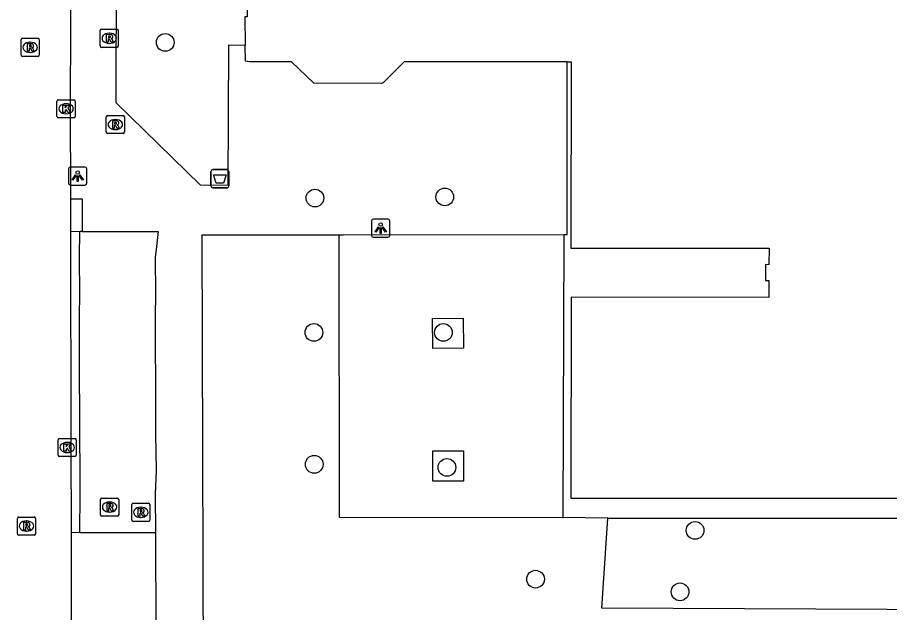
# Model space of a CAD drawing. Extents: x 161477 to 163040, y 383680 to 384868.
# Drawn here: x 162188.69 to 162236.85, y 384497.44 to 384530.29 of the extents above; entities that cross this region are included whole.
import ezdxf

# ---------------------------------------------------------------- set-up
doc = ezdxf.new("R2010")
doc.units = 0
for name, color, linetype in [('IMGEO_Afvalbak', 7, 'Continuous'), ('IMGEO_Boom', 7, 'Continuous'), ('IMGEO_Groenvoorziening', 7, 'Continuous'), ('IMGEO_Kolk', 7, 'Continuous'), ('IMGEO_Lichtpunt', 7, 'Continuous'), ('IMGEO_Pand', 7, 'Continuous'), ('IMGEO_Parkeervlak_open', 7, 'Continuous'), ('IMGEO_Rijbaan_lokaal_open', 7, 'Continuous'), ('IMGEO_Rioolput', 7, 'Continuous'), ('IMGEO_Voetpad_open', 7, 'Continuous')]:
    doc.layers.add(name, color=color, linetype=linetype)

msp = doc.modelspace()

# ---------------------------------------------------------------- linework, layer by layer
at = {"layer": 'IMGEO_Afvalbak'}
for p, q in [((162199.375, 384520.99), (162199.375, 384521.79)), ((162199.375, 384521.79), (162199.375, 384520.99)), ((162199.475, 384521.89), (162200.265, 384521.89)), ((162200.265, 384521.89), (162199.475, 384521.89)), ((162200.365, 384521.79), (162200.365, 384520.99)), ((162200.365, 384520.99), (162200.365, 384521.79)), ((162200.265, 384520.89), (162199.475, 384520.89)), ((162199.475, 384520.89), (162200.265, 384520.89))]:
    msp.add_line(p, q, dxfattribs=at)
msp.add_lwpolyline([(162199.518, 384521.604), (162200.222, 384521.604), (162200.073, 384521.134), (162199.667, 384521.134), (162199.518, 384521.604)], dxfattribs=at)
for centre, start, end in [((162199.475, 384521.79), 90, 180), ((162199.475, 384521.79), 90, 180), ((162200.265, 384521.79), 0, 90), ((162200.265, 384521.79), 360, 90), ((162199.475, 384520.99), 180, 270), ((162199.475, 384520.99), 180, 270), ((162200.265, 384520.99), 270, 0), ((162200.265, 384520.99), 270, 0)]:
    msp.add_arc(centre, 0.1, start, end, dxfattribs=at)
at = {"layer": 'IMGEO_Boom'}
for centre in [(162196.85, 384528.91), (162205.12, 384520.32), (162212.29, 384520.38), (162205.06, 384512.9), (162212.21, 384512.9), (162205.08, 384505.62), (162212.41, 384505.45), (162226.11, 384501.97), (162217.3, 384499.28), (162225.28, 384498.58)]:
    msp.add_circle(centre, 0.489, dxfattribs=at)
at = {"layer": 'IMGEO_Groenvoorziening'}
for points in [[(162221.292, 384502.65), (162218.833, 384502.679)], [(162248.538, 384497.545), (162220.954, 384497.67), (162221.292, 384502.65)], [(162221.292, 384502.65), (162248.345, 384502.641)]]:
    msp.add_lwpolyline(points, dxfattribs=at)
at = {"layer": 'IMGEO_Kolk'}
for p, q in [((162190.873, 384524.824), (162190.873, 384525.676)), ((162190.948, 384525.75), (162191.8, 384525.75)), ((162191.874, 384525.676), (162191.874, 384524.824)), ((162191.361, 384525.53), (162191.386, 384525.53)), ((162191.8, 384524.75), (162190.948, 384524.75)), ((162191.384, 384524.97), (162191.359, 384524.97)), ((162190.938, 384506.123), (162190.938, 384506.975)), ((162191.013, 384507.049), (162191.865, 384507.049)), ((162191.426, 384506.829), (162191.451, 384506.829)), ((162191.939, 384506.975), (162191.939, 384506.123)), ((162191.865, 384506.049), (162191.013, 384506.049)), ((162191.449, 384506.269), (162191.424, 384506.269))]:
    msp.add_line(p, q, dxfattribs=at)
for points in [[(162190.873, 384524.824), (162190.873, 384525.676)], [(162190.948, 384525.75), (162191.8, 384525.75)], [(162191.874, 384525.676), (162191.874, 384524.824)], [(162191.194, 384525.45), (162191.317, 384525.45), (162191.317, 384525.299), (162191.447, 384525.45), (162191.611, 384525.45), (162191.465, 384525.299), (162191.618, 384525.05), (162191.466, 384525.05), (162191.381, 384525.214), (162191.317, 384525.147), (162191.317, 384525.05), (162191.194, 384525.05), (162191.194, 384525.45)], [(162191.8, 384524.75), (162190.948, 384524.75)], [(162190.938, 384506.123), (162190.938, 384506.975)], [(162191.013, 384507.049), (162191.865, 384507.049)], [(162191.939, 384506.975), (162191.939, 384506.123)], [(162191.259, 384506.749), (162191.382, 384506.749), (162191.382, 384506.598), (162191.512, 384506.749), (162191.676, 384506.749), (162191.53, 384506.598), (162191.683, 384506.349), (162191.531, 384506.349), (162191.446, 384506.513), (162191.382, 384506.446), (162191.382, 384506.349), (162191.259, 384506.349), (162191.259, 384506.749)], [(162191.865, 384506.049), (162191.013, 384506.049)]]:
    msp.add_lwpolyline(points, dxfattribs=at)
for centre, start, end in [((162190.95, 384525.674), 91.552, 178.448), ((162190.95, 384525.674), 91.552, 178.448), ((162191.798, 384525.674), 1.552, 88.448), ((162191.798, 384525.674), 1.552, 88.448), ((162190.95, 384524.826), 181.552, 268.448), ((162190.95, 384524.826), 181.552, 268.448), ((162191.798, 384524.826), 271.552, 358.448), ((162191.798, 384524.826), 271.552, 358.448), ((162191.015, 384506.973), 91.552, 178.448), ((162191.015, 384506.973), 91.552, 178.448), ((162191.863, 384506.973), 1.552, 88.448), ((162191.863, 384506.973), 1.552, 88.448), ((162191.015, 384506.125), 181.552, 268.448), ((162191.015, 384506.125), 181.552, 268.448), ((162191.863, 384506.125), 271.552, 358.448), ((162191.863, 384506.125), 271.552, 358.448)]:
    msp.add_arc(centre, 0.0765, start, end, dxfattribs=at)
for centre, major_axis, ratio, start_param, end_param in [((162191.36, 384525.25), (-0.387, 0.002), 0.722429, 4.712389, 7.853982), ((162191.385, 384525.25), (-0.39, 0.002), 0.717154, 1.570796, 4.712389), ((162191.425, 384506.549), (-0.387, 0.002), 0.722429, 4.712389, 7.853982), ((162191.45, 384506.549), (-0.39, 0.002), 0.717154, 1.570796, 4.712389)]:
    msp.add_ellipse(centre, major_axis=major_axis, ratio=ratio, start_param=start_param, end_param=end_param, dxfattribs=at)
at = {"layer": 'IMGEO_Lichtpunt'}
for p, q in [((162191.517, 384521.933), (162191.517, 384521.126)), ((162191.517, 384521.933), (162191.517, 384521.126)), ((162192.419, 384522.028), (162191.611, 384522.028)), ((162192.419, 384522.028), (162191.611, 384522.028)), ((162192.513, 384521.126), (162192.513, 384521.933)), ((162192.513, 384521.126), (162192.513, 384521.933)), ((162191.611, 384521.032), (162192.419, 384521.032)), ((162191.611, 384521.032), (162192.419, 384521.032)), ((162208.25, 384519.06), (162208.25, 384518.253)), ((162208.25, 384519.06), (162208.25, 384518.253)), ((162209.152, 384519.155), (162208.344, 384519.155)), ((162209.152, 384519.155), (162208.344, 384519.155)), ((162209.246, 384518.253), (162209.246, 384519.06)), ((162209.246, 384518.253), (162209.246, 384519.06)), ((162208.344, 384518.159), (162209.152, 384518.159)), ((162208.344, 384518.159), (162209.152, 384518.159))]:
    msp.add_line(p, q, dxfattribs=at)
for points in [[(162191.891, 384521.597), (162191.93, 384521.569), (162191.742, 384521.307), (162191.704, 384521.334), (162191.891, 384521.597)], [(162191.993, 384521.549), (162192.04, 384521.549), (162192.04, 384521.227), (162191.993, 384521.227), (162191.993, 384521.549)], [(162192.103, 384521.569), (162192.141, 384521.596), (162192.328, 384521.334), (162192.289, 384521.306), (162192.103, 384521.569)], [(162208.624, 384518.724), (162208.663, 384518.696), (162208.475, 384518.434), (162208.437, 384518.461), (162208.624, 384518.724)], [(162208.726, 384518.676), (162208.773, 384518.676), (162208.773, 384518.354), (162208.726, 384518.354), (162208.726, 384518.676)], [(162208.836, 384518.696), (162208.874, 384518.723), (162209.061, 384518.461), (162209.022, 384518.433), (162208.836, 384518.696)]]:
    msp.add_lwpolyline(points, dxfattribs=at)
for centre in [(162192.016, 384521.731), (162208.749, 384518.858)]:
    msp.add_circle(centre, 0.0994, dxfattribs=at)
for centre, start, end in [((162191.611, 384521.933), 90, 180), ((162191.611, 384521.933), 90, 180), ((162192.419, 384521.933), 0, 90), ((162192.419, 384521.933), 0, 90), ((162191.611, 384521.126), 180, 270), ((162191.611, 384521.126), 180, 270), ((162192.419, 384521.126), 270, 0), ((162192.419, 384521.126), 270, 360), ((162208.344, 384519.06), 90, 180), ((162208.344, 384519.06), 90, 180), ((162209.152, 384519.06), 0, 90), ((162209.152, 384519.06), 0, 90), ((162208.344, 384518.253), 180, 270), ((162208.344, 384518.253), 180, 270), ((162209.152, 384518.253), 270, 0), ((162209.152, 384518.253), 270, 360)]:
    msp.add_arc(centre, 0.0946, start, end, dxfattribs=at)
at = {"layer": 'IMGEO_Pand'}
for points in [[(162197.714, 384544.073), (162197.681, 384535.469), (162200.302, 384535.464), (162200.281, 384531.375), (162201.371, 384531.37), (162201.366, 384530.33), (162201.253, 384530.328), (162201.268, 384528.74)], [(162219.042, 384527.84), (162210.046, 384527.845), (162208.902, 384526.691), (162208.79, 384526.649), (162205.055, 384526.655), (162203.827, 384527.841), (162201.506, 384527.844), (162201.276, 384527.872), (162201.268, 384528.74)], [(162219.042, 384527.84), (162219.262, 384527.84), (162219.257, 384517.558), (162230.206, 384517.56), (162230.191, 384516.64), (162229.991, 384516.643), (162229.991, 384515.775), (162230.191, 384515.775), (162230.185, 384514.835), (162219.261, 384514.843), (162219.252, 384503.757), (162248.345, 384503.758)]]:
    msp.add_lwpolyline(points, dxfattribs=at)
at = {"layer": 'IMGEO_Parkeervlak_open'}
for points in [[(162192.135, 384501.857), (162192.155, 384503.951), (162192.155, 384505.225), (162192.128, 384507.222), (162192.126, 384508.497), (162192.122, 384510.514), (162192.123, 384511.781), (162192.122, 384513.786), (162192.143, 384515.037), (162192.116, 384517.051), (162192.132, 384518.471)], [(162191.652, 384501.879), (162192.135, 384501.857)], [(162192.135, 384501.857), (162196.311, 384501.849)]]:
    msp.add_lwpolyline(points, dxfattribs=at)
at = {"layer": 'IMGEO_Rijbaan_lokaal_open'}
for points in [[(162191.664, 384546.978), (162191.641, 384544.959), (162191.641, 384534.336), (162191.606, 384525.404), (162191.616, 384520.285)], [(162191.616, 384520.285), (162191.622, 384518.448)], [(162191.622, 384518.448), (162191.628, 384506.642), (162191.652, 384501.879)], [(162191.652, 384501.879), (162191.653, 384500), (162191.664, 384486.643), (162191.62, 384481.004)]]:
    msp.add_lwpolyline(points, dxfattribs=at)
at = {"layer": 'IMGEO_Rioolput'}
for p, q in [((162193.259, 384528.714), (162193.259, 384529.566)), ((162193.334, 384529.64), (162194.186, 384529.64)), ((162194.26, 384529.566), (162194.26, 384528.714)), ((162188.889, 384528.214), (162188.889, 384529.066)), ((162188.964, 384529.14), (162189.816, 384529.14)), ((162189.89, 384529.066), (162189.89, 384528.214)), ((162193.747, 384529.42), (162193.772, 384529.42)), ((162189.377, 384528.92), (162189.402, 384528.92)), ((162194.186, 384528.64), (162193.334, 384528.64)), ((162193.77, 384528.86), (162193.745, 384528.86)), ((162189.816, 384528.14), (162188.964, 384528.14)), ((162189.4, 384528.36), (162189.375, 384528.36)), ((162193.594, 384523.95), (162193.594, 384524.802)), ((162193.669, 384524.876), (162194.521, 384524.876)), ((162194.082, 384524.656), (162194.107, 384524.656)), ((162194.595, 384524.802), (162194.595, 384523.95)), ((162194.521, 384523.876), (162193.669, 384523.876)), ((162194.105, 384524.096), (162194.08, 384524.096)), ((162193.279, 384502.834), (162193.279, 384503.686)), ((162193.354, 384503.76), (162194.206, 384503.76)), ((162193.767, 384503.54), (162193.792, 384503.54)), ((162194.28, 384503.686), (162194.28, 384502.834)), ((162195.074, 384503.47), (162195.926, 384503.47)), ((162193.79, 384502.98), (162193.765, 384502.98)), ((162194.999, 384502.544), (162194.999, 384503.396)), ((162195.487, 384503.25), (162195.512, 384503.25)), ((162196, 384503.396), (162196, 384502.544)), ((162188.688, 384501.786), (162188.688, 384502.638)), ((162188.763, 384502.712), (162189.615, 384502.712)), ((162189.176, 384502.492), (162189.201, 384502.492)), ((162189.689, 384502.638), (162189.689, 384501.786)), ((162194.206, 384502.76), (162193.354, 384502.76)), ((162195.926, 384502.47), (162195.074, 384502.47)), ((162195.51, 384502.69), (162195.485, 384502.69)), ((162189.615, 384501.712), (162188.763, 384501.712)), ((162189.199, 384501.932), (162189.174, 384501.932))]:
    msp.add_line(p, q, dxfattribs=at)
for points in [[(162193.259, 384528.714), (162193.259, 384529.566)], [(162193.334, 384529.64), (162194.186, 384529.64)], [(162194.26, 384529.566), (162194.26, 384528.714)], [(162188.889, 384528.214), (162188.889, 384529.066)], [(162188.964, 384529.14), (162189.816, 384529.14)], [(162189.89, 384529.066), (162189.89, 384528.214)], [(162193.848, 384529.338), (162193.596, 384529.34), (162193.596, 384528.94)], [(162193.596, 384528.94), (162193.72, 384528.94), (162193.72, 384529.102), (162193.731, 384529.102)], [(162193.774, 384529.259), (162193.72, 384529.259), (162193.72, 384529.178)], [(162193.72, 384529.178), (162193.772, 384529.178)], [(162193.778, 384529.073), (162193.849, 384528.94), (162193.989, 384528.94), (162193.924, 384529.066)], [(162189.478, 384528.838), (162189.226, 384528.84), (162189.226, 384528.44)], [(162189.226, 384528.44), (162189.35, 384528.44), (162189.35, 384528.602), (162189.361, 384528.602)], [(162189.404, 384528.759), (162189.35, 384528.759), (162189.35, 384528.678)], [(162189.35, 384528.678), (162189.402, 384528.678)], [(162189.408, 384528.573), (162189.479, 384528.44), (162189.619, 384528.44), (162189.554, 384528.566)], [(162194.186, 384528.64), (162193.334, 384528.64)], [(162189.816, 384528.14), (162188.964, 384528.14)], [(162193.594, 384523.95), (162193.594, 384524.802)], [(162193.669, 384524.876), (162194.521, 384524.876)], [(162194.595, 384524.802), (162194.595, 384523.95)], [(162194.183, 384524.574), (162193.931, 384524.576), (162193.931, 384524.176)], [(162193.931, 384524.176), (162194.055, 384524.176), (162194.055, 384524.338), (162194.066, 384524.338)], [(162194.109, 384524.495), (162194.055, 384524.495), (162194.055, 384524.414)], [(162194.055, 384524.414), (162194.107, 384524.414)], [(162194.113, 384524.309), (162194.184, 384524.176), (162194.324, 384524.176), (162194.259, 384524.302)], [(162194.521, 384523.876), (162193.669, 384523.876)], [(162193.279, 384502.834), (162193.279, 384503.686)], [(162193.354, 384503.76), (162194.206, 384503.76)], [(162193.868, 384503.458), (162193.616, 384503.46), (162193.616, 384503.06)], [(162194.28, 384503.686), (162194.28, 384502.834)], [(162195.074, 384503.47), (162195.926, 384503.47)], [(162193.616, 384503.06), (162193.74, 384503.06), (162193.74, 384503.222), (162193.751, 384503.222)], [(162193.794, 384503.379), (162193.74, 384503.379), (162193.74, 384503.298)], [(162193.74, 384503.298), (162193.792, 384503.298)], [(162193.798, 384503.193), (162193.869, 384503.06), (162194.009, 384503.06), (162193.944, 384503.186)], [(162194.999, 384502.544), (162194.999, 384503.396)], [(162195.588, 384503.168), (162195.336, 384503.17), (162195.336, 384502.77)], [(162195.514, 384503.089), (162195.46, 384503.089), (162195.46, 384503.008)], [(162195.46, 384503.008), (162195.512, 384503.008)], [(162196, 384503.396), (162196, 384502.544)], [(162188.688, 384501.786), (162188.688, 384502.638)], [(162188.763, 384502.712), (162189.615, 384502.712)], [(162189.689, 384502.638), (162189.689, 384501.786)], [(162194.206, 384502.76), (162193.354, 384502.76)], [(162195.926, 384502.47), (162195.074, 384502.47)], [(162195.336, 384502.77), (162195.46, 384502.77), (162195.46, 384502.932), (162195.471, 384502.932)], [(162195.518, 384502.903), (162195.589, 384502.77), (162195.729, 384502.77), (162195.664, 384502.896)], [(162189.277, 384502.41), (162189.025, 384502.412), (162189.025, 384502.012)], [(162189.025, 384502.012), (162189.149, 384502.012), (162189.149, 384502.174), (162189.16, 384502.174)], [(162189.203, 384502.331), (162189.149, 384502.331), (162189.149, 384502.25)], [(162189.149, 384502.25), (162189.201, 384502.25)], [(162189.207, 384502.145), (162189.278, 384502.012), (162189.418, 384502.012), (162189.353, 384502.138)], [(162189.615, 384501.712), (162188.763, 384501.712)]]:
    msp.add_lwpolyline(points, dxfattribs=at)
for centre, radius, start, end in [((162193.336, 384529.564), 0.0765, 91.552, 178.448), ((162193.336, 384529.564), 0.0765, 91.552, 178.448), ((162194.184, 384529.564), 0.0765, 1.552, 88.448), ((162194.184, 384529.564), 0.0765, 1.552, 88.448), ((162188.966, 384529.064), 0.0765, 91.552, 178.448), ((162188.966, 384529.064), 0.0765, 91.552, 178.448), ((162189.814, 384529.064), 0.0765, 1.552, 88.448), ((162189.814, 384529.064), 0.0765, 1.552, 88.448), ((162193.73, 384529.049), 0.0533, 26.0293, 88.6989), ((162193.756, 384529.367), 0.19, 274.7715, 282.9687), ((162193.78, 384529.163), 0.0964, 77.0061, 93.1865), ((162193.794, 384529.22), 0.0378, 276.6634, 79.6772), ((162193.847, 384529.228), 0.109, 350.3612, 89.416), ((162193.845, 384529.228), 0.112, 277.5842, 350.9817), ((162193.829, 384529.013), 0.108, 29.5134, 73.7905), ((162189.36, 384528.549), 0.0533, 26.0293, 88.6989), ((162189.386, 384528.867), 0.19, 274.7715, 282.9687), ((162189.41, 384528.663), 0.0964, 77.0061, 93.1865), ((162189.424, 384528.72), 0.0378, 276.6634, 79.6772), ((162189.477, 384528.728), 0.109, 350.3612, 89.416), ((162189.475, 384528.728), 0.112, 277.5842, 350.9817), ((162189.459, 384528.513), 0.108, 29.5134, 73.7905), ((162193.336, 384528.716), 0.0765, 181.552, 268.448), ((162193.336, 384528.716), 0.0765, 181.552, 268.448), ((162194.184, 384528.716), 0.0765, 271.552, 358.448), ((162194.184, 384528.716), 0.0765, 271.552, 358.448), ((162188.966, 384528.216), 0.0765, 181.552, 268.448), ((162188.966, 384528.216), 0.0765, 181.552, 268.448), ((162189.814, 384528.216), 0.0765, 271.552, 358.448), ((162189.814, 384528.216), 0.0765, 271.552, 358.448), ((162193.671, 384524.8), 0.0765, 91.552, 178.448), ((162193.671, 384524.8), 0.0765, 91.552, 178.448), ((162194.519, 384524.8), 0.0765, 1.552, 88.448), ((162194.519, 384524.8), 0.0765, 1.552, 88.448), ((162194.065, 384524.285), 0.0533, 26.0293, 88.6989), ((162194.091, 384524.603), 0.19, 274.7715, 282.9687), ((162194.115, 384524.399), 0.0964, 77.0061, 93.1865), ((162194.129, 384524.456), 0.0378, 276.6634, 79.6772), ((162194.182, 384524.464), 0.109, 350.3612, 89.416), ((162194.18, 384524.464), 0.112, 277.5842, 350.9817), ((162194.164, 384524.249), 0.108, 29.5134, 73.7905), ((162193.671, 384523.952), 0.0765, 181.552, 268.448), ((162193.671, 384523.952), 0.0765, 181.552, 268.448), ((162194.519, 384523.952), 0.0765, 271.552, 358.448), ((162194.519, 384523.952), 0.0765, 271.552, 358.448), ((162193.356, 384503.684), 0.0765, 91.552, 178.448), ((162193.356, 384503.684), 0.0765, 91.552, 178.448), ((162193.867, 384503.348), 0.109, 350.3612, 89.416), ((162194.204, 384503.684), 0.0765, 1.552, 88.448), ((162194.204, 384503.684), 0.0765, 1.552, 88.448), ((162195.076, 384503.394), 0.0765, 91.552, 178.448), ((162195.076, 384503.394), 0.0765, 91.552, 178.448), ((162195.924, 384503.394), 0.0765, 1.552, 88.448), ((162195.924, 384503.394), 0.0765, 1.552, 88.448), ((162193.75, 384503.169), 0.0533, 26.0293, 88.6989), ((162193.776, 384503.487), 0.19, 274.7715, 282.9687), ((162193.8, 384503.283), 0.0964, 77.0061, 93.1865), ((162193.814, 384503.34), 0.0378, 276.6634, 79.6772), ((162193.865, 384503.348), 0.112, 277.5842, 350.9817), ((162193.849, 384503.133), 0.108, 29.5134, 73.7905), ((162195.496, 384503.197), 0.19, 274.7715, 282.9687), ((162195.52, 384502.993), 0.0964, 77.0061, 93.1865), ((162195.534, 384503.05), 0.0378, 276.6634, 79.6772), ((162195.587, 384503.058), 0.109, 350.3612, 89.416), ((162195.585, 384503.058), 0.112, 277.5842, 350.9817), ((162188.765, 384502.636), 0.0765, 91.552, 178.448), ((162188.765, 384502.636), 0.0765, 91.552, 178.448), ((162189.613, 384502.636), 0.0765, 1.552, 88.448), ((162189.613, 384502.636), 0.0765, 1.552, 88.448), ((162193.356, 384502.836), 0.0765, 181.552, 268.448), ((162193.356, 384502.836), 0.0765, 181.552, 268.448), ((162194.204, 384502.836), 0.0765, 271.552, 358.448), ((162194.204, 384502.836), 0.0765, 271.552, 358.448), ((162195.076, 384502.546), 0.0765, 181.552, 268.448), ((162195.076, 384502.546), 0.0765, 181.552, 268.448), ((162195.47, 384502.879), 0.0533, 26.0293, 88.6989), ((162195.569, 384502.843), 0.108, 29.5134, 73.7905), ((162195.924, 384502.546), 0.0765, 271.552, 358.448), ((162195.924, 384502.546), 0.0765, 271.552, 358.448), ((162189.159, 384502.121), 0.0533, 26.0293, 88.6989), ((162189.185, 384502.439), 0.19, 274.7715, 282.9687), ((162189.209, 384502.235), 0.0964, 77.0061, 93.1865), ((162189.223, 384502.292), 0.0378, 276.6634, 79.6772), ((162189.276, 384502.3), 0.109, 350.3612, 89.416), ((162189.274, 384502.3), 0.112, 277.5842, 350.9817), ((162189.258, 384502.085), 0.108, 29.5134, 73.7905), ((162188.765, 384501.788), 0.0765, 181.552, 268.448), ((162188.765, 384501.788), 0.0765, 181.552, 268.448), ((162189.613, 384501.788), 0.0765, 271.552, 358.448), ((162189.613, 384501.788), 0.0765, 271.552, 358.448)]:
    msp.add_arc(centre, radius, start, end, dxfattribs=at)
for centre, major_axis, ratio, start_param, end_param in [((162193.746, 384529.14), (-0.387, 0.002), 0.722429, 4.712389, 7.853982), ((162193.771, 384529.14), (-0.39, 0.002), 0.717154, 1.570796, 4.712389), ((162189.376, 384528.64), (-0.387, 0.002), 0.722429, 4.712389, 7.853982), ((162189.401, 384528.64), (-0.39, 0.002), 0.717154, 1.570796, 4.712389), ((162194.081, 384524.376), (-0.387, 0.002), 0.722429, 4.712389, 7.853982), ((162194.106, 384524.376), (-0.39, 0.002), 0.717154, 1.570796, 4.712389), ((162193.766, 384503.26), (-0.387, 0.002), 0.722429, 4.712389, 7.853982), ((162193.791, 384503.26), (-0.39, 0.002), 0.717154, 1.570796, 4.712389), ((162195.486, 384502.97), (-0.387, 0.002), 0.722429, 4.712389, 7.853982), ((162195.511, 384502.97), (-0.39, 0.002), 0.717154, 1.570796, 4.712389), ((162189.175, 384502.212), (-0.387, 0.002), 0.722429, 4.712389, 7.853982), ((162189.2, 384502.212), (-0.39, 0.002), 0.717154, 1.570796, 4.712389)]:
    msp.add_ellipse(centre, major_axis=major_axis, ratio=ratio, start_param=start_param, end_param=end_param, dxfattribs=at)
at = {"layer": 'IMGEO_Voetpad_open'}
for points in [[(162201.268, 384528.74), (162200.35, 384528.755), (162200.315, 384521.016), (162198.802, 384521.026), (162194.147, 384525.568), (162194.165, 384533.209)], [(162218.879, 384518.306), (162219.041, 384518.3), (162219.042, 384527.84)], [(162191.616, 384520.285), (162192.255, 384520.279), (162192.255, 384518.47)], [(162192.132, 384518.471), (162191.622, 384518.448)], [(162192.255, 384518.47), (162192.132, 384518.471)], [(162192.255, 384518.47), (162196.46, 384518.465), (162196.344, 384517.477), (162196.294, 384517.047), (162196.319, 384515.033), (162196.294, 384513.789), (162196.295, 384511.783), (162196.312, 384510.519), (162196.315, 384508.502), (162196.319, 384507.279), (162196.346, 384505.282), (162196.299, 384503.97), (162196.311, 384501.849)], [(162198.983, 384488.261), (162198.882, 384518.283), (162206.457, 384518.291)], [(162206.457, 384518.291), (162206.699, 384518.291), (162218.879, 384518.306)], [(162218.833, 384502.679), (162210.57, 384502.659), (162206.473, 384502.68), (162206.457, 384518.291)], [(162218.833, 384502.679), (162218.879, 384518.306)], [(162211.624, 384512.014), (162211.618, 384513.664), (162213.31, 384513.688), (162213.316, 384512.038), (162211.624, 384512.014)], [(162213.321, 384506.36), (162213.321, 384504.69), (162211.627, 384504.689), (162211.627, 384506.359), (162213.321, 384506.36)], [(162196.311, 384501.849), (162196.344, 384490.911)]]:
    msp.add_lwpolyline(points, dxfattribs=at)

doc.saveas('drawing.dxf')
